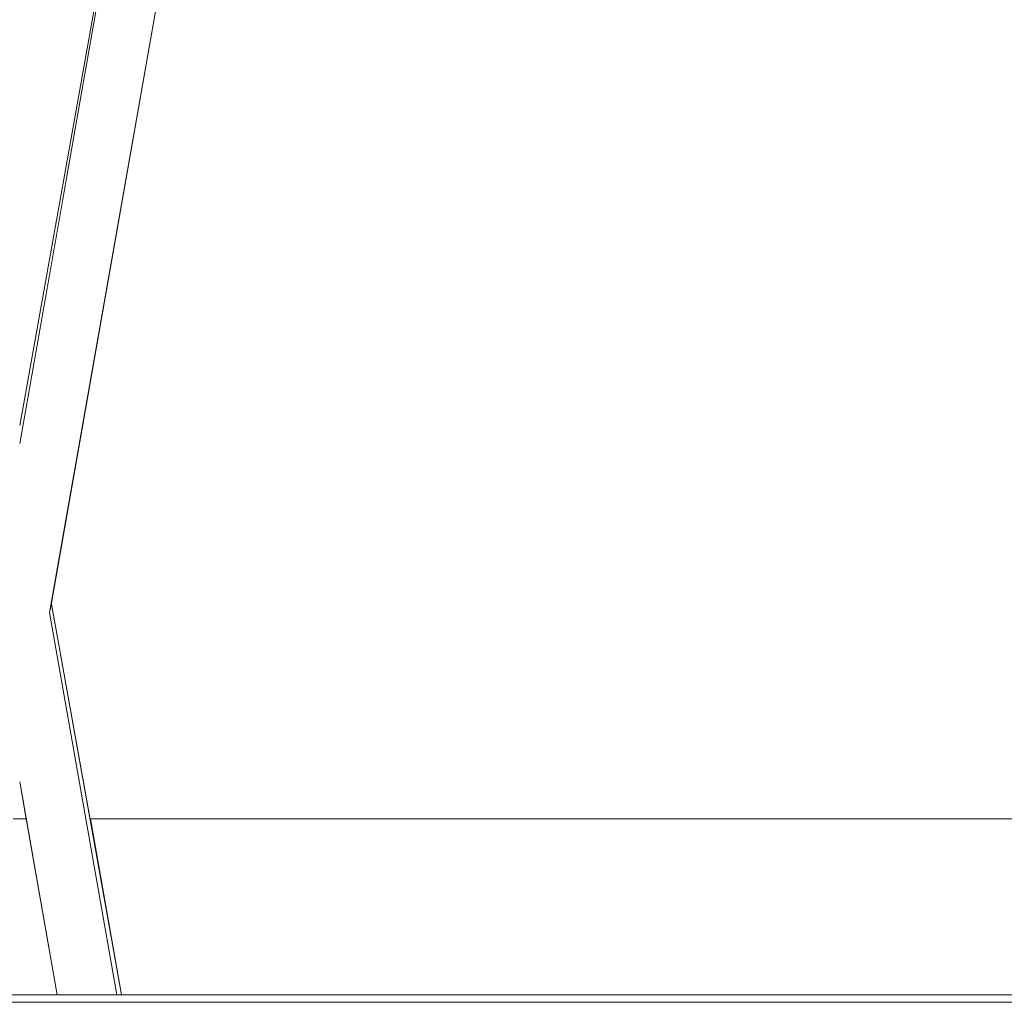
# Model space of a CAD drawing. Header units: millimetres. Extents: x -30280 to 309309, y -17460 to 4378.
# Tile 338 of 656: x 122929 to 123197, y -11436 to -11168. Entities that reach past the tile are written whole.
import ezdxf

# ---------------------------------------------------------------- set-up
doc = ezdxf.new("R2010")
doc.units = ezdxf.units.MM
doc.header["$MEASUREMENT"] = 0
doc.linetypes.add('Wipeout_Contour', pattern=[1000, 0, -1000])
doc.layers.add('P1_PLANTA PRIMERA_3_Nuevo_08_E_Envans secs', color=7, linetype='Continuous')
doc.layers.add('P1_PLANTA PRIMERA_3_Nuevo_09_EI_Mobiliari general', color=7, linetype='Continuous')
for name, color, linetype, lineweight in [('P1_PLANTA PRIMERA_3_Nuevo_08_E_Envans secs_Pluma_Nº__1', 7, 'Continuous', 5), ('P1_PLANTA PRIMERA_3_Nuevo_09_EI_Mobiliari general_Pluma_Nº__1', 7, 'Continuous', 5), ('P1_PLANTA PRIMERA_3_Nuevo_14_PAV_Soft Light Grey 0554_Pluma_Nº__29', 7, 'Continuous', 20)]:
    doc.layers.add(name, color=color, linetype=linetype, lineweight=lineweight)

msp = doc.modelspace()

# ---------------------------------------------------------------- linework, layer by layer
at = {"layer": 'P1_PLANTA PRIMERA_3_Nuevo_14_PAV_Soft Light Grey 0554_Pluma_Nº__29', "color": 7, "linetype": 'Continuous', "lineweight": 20}
msp.add_line((125602.39, -11436.05), (119916.16, -11436.05), dxfattribs=at)

# ---------------------------------------------------------------- wipeouts: each hides what was drawn before it
at = {"color": 254, "linetype": 'Wipeout_Contour', "lineweight": 0, "ltscale": 744380.35708}
msp.add_wipeout([(125602.39, -8989.05), (119928.08, -8989.05), (119928.08, -9336.05), (125456.84, -9336.05), (125456.84, -11434.05), (125602.39, -11434.05)], dxfattribs=at).dxf.layer = 'P1_PLANTA PRIMERA_3_Nuevo_08_E_Envans secs'

# ---------------------------------------------------------------- next in the draw order: wipeouts: each hides what was drawn before it
at = {"color": 254, "linetype": 'Wipeout_Contour', "lineweight": 0, "ltscale": 493827.927032}
msp.add_wipeout([(122918.34, -11434.05), (122938.83, -11434.05), (122930.36, -11386.05), (122926.8, -11386.05)], dxfattribs=at).dxf.layer = 'P1_PLANTA PRIMERA_3_Nuevo_08_E_Envans secs'
at = {"color": 254, "linetype": 'Wipeout_Contour', "lineweight": 0, "ltscale": 494823.663079}
msp.add_wipeout([(122947.76, -11386.05), (122956.36, -11434.05), (123400.81, -11434.05), (123409.4, -11386.05)], dxfattribs=at).dxf.layer = 'P1_PLANTA PRIMERA_3_Nuevo_08_E_Envans secs'

# ---------------------------------------------------------------- next in the draw order: wipeouts: each hides what was drawn before it
at = {"color": 254, "linetype": 'Wipeout_Contour', "lineweight": 0, "ltscale": 13224043.01546531}
msp.add_wipeout([(124316.84, -9376.05), (119928.08, -9376.05), (119928.08, -11281.74), (119970.61, -11044.19), (119971.25, -11041.85), (119975.18, -11019.56), (119953.58, -11019.56), (119953.58, -10963.99), (119967.22, -10537.88), (120389.95, -10537.88), (120403.51, -10963.99), (120403.58, -11019.56), (120381.99, -11019.56), (120385.92, -11041.85), (120386.55, -11044.19), (120428.58, -11278.93), (120470.61, -11044.19), (120471.25, -11041.85), (120475.18, -11019.56), (120453.58, -11019.56), (120453.58, -10963.99), (120467.22, -10537.88), (120889.95, -10537.88), (120903.51, -10963.99), (120903.58, -11019.56), (120881.99, -11019.56), (120885.92, -11041.85), (120886.55, -11044.19), (120928.58, -11278.93), (120970.61, -11044.19), (120971.25, -11041.85), (120975.18, -11019.56), (120953.58, -11019.56), (120953.58, -10963.99), (120967.22, -10537.88), (121389.95, -10537.88), (121403.51, -10963.99), (121403.58, -11019.56), (121381.99, -11019.56), (121385.92, -11041.85), (121386.55, -11044.19), (121428.58, -11278.93), (121470.61, -11044.19), (121471.25, -11041.85), (121475.18, -11019.56), (121453.58, -11019.56), (121453.58, -10963.99), (121467.22, -10537.88), (121889.95, -10537.88), (121903.51, -10963.99), (121903.58, -11019.56), (121881.99, -11019.56), (121885.92, -11041.85), (121886.55, -11044.19), (121928.58, -11278.93), (121970.61, -11044.19), (121971.25, -11041.85), (121975.18, -11019.56), (121953.58, -11019.56), (121953.58, -10963.99), (121967.22, -10537.88), (122389.95, -10537.88), (122403.51, -10963.99), (122403.58, -11019.56), (122381.99, -11019.56), (122385.92, -11041.85), (122386.55, -11044.19), (122428.58, -11278.93), (122470.61, -11044.19), (122471.25, -11041.85), (122475.18, -11019.56), (122453.58, -11019.56), (122453.58, -10963.99), (122467.22, -10537.88), (122889.95, -10537.88), (122903.51, -10963.99), (122903.58, -11019.56), (122881.99, -11019.56), (122885.92, -11041.85), (122886.55, -11044.19), (122928.58, -11278.93), (122970.61, -11044.19), (122971.25, -11041.85), (122975.18, -11019.56), (122953.58, -11019.56), (122953.58, -10963.99), (122967.22, -10537.88), (123389.95, -10537.88), (123403.51, -10963.99), (123403.58, -11019.56), (123381.99, -11019.56), (123385.92, -11041.85), (123386.55, -11044.19), (123428.58, -11278.93), (123470.61, -11044.19), (123471.25, -11041.85), (123475.18, -11019.56), (123453.58, -11019.56), (123453.58, -10963.99), (123467.22, -10537.88), (123889.95, -10537.88), (123903.51, -10963.99), (123903.58, -11019.56), (123881.99, -11019.56), (123885.92, -11041.85), (123886.55, -11044.19), (123947.76, -11386.05), (124316.84, -11386.05)], dxfattribs=at).dxf.layer = 'P1_PLANTA PRIMERA_3_Nuevo_08_E_Envans secs'

# ---------------------------------------------------------------- next in the draw order: wipeouts: each hides what was drawn before it
at = {"color": 254, "linetype": 'Wipeout_Contour', "lineweight": 0, "ltscale": 2968054.458806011}
msp.add_wipeout([(122987.03, -11044.51), (122937.2, -11327.08), (122947.76, -11386.05), (123409.4, -11386.05), (123419.96, -11327.08), (123370.14, -11044.51), (123368.82, -11041.56), (123367.16, -11039.23), (123365.04, -11037.15), (123362.59, -11035.46), (123359.88, -11034.22), (123356.99, -11033.47), (123354.01, -11033.22), (123185.1, -11033.66), (123178.58, -11033.68), (123172.07, -11033.69), (123003.16, -11033.19), (123000.18, -11033.47), (122997.29, -11034.22), (122994.58, -11035.46), (122992.12, -11037.15), (122990.01, -11039.23), (122988.35, -11041.56), (122987.14, -11044.1)], dxfattribs=at).dxf.layer = 'P1_PLANTA PRIMERA_3_Nuevo_08_E_Envans secs'
at = {"color": 254, "linetype": 'Wipeout_Contour', "lineweight": 0, "ltscale": 370363.407196}
msp.add_wipeout([(122928.58, -11375.96), (122926.8, -11386.05), (122930.36, -11386.05)], dxfattribs=at).dxf.layer = 'P1_PLANTA PRIMERA_3_Nuevo_08_E_Envans secs'
at = {"color": 254, "linetype": 'Wipeout_Contour', "lineweight": 0, "ltscale": 617069.509367}
msp.add_wipeout([(122886.38, -11044.5), (122909.06, -11173.08), (122928.58, -11282.14), (122928.58, -11279.86), (122886.43, -11044.45)], dxfattribs=at).dxf.layer = 'P1_PLANTA PRIMERA_3_Nuevo_09_EI_Mobiliari general'

# ---------------------------------------------------------------- next in the draw order: wipeouts: each hides what was drawn before it
at = {"color": 254, "linetype": 'Wipeout_Contour', "lineweight": 0, "ltscale": 370306.003517}
msp.add_wipeout([(122909.06, -11173.08), (122928.58, -11283.82), (122928.58, -11282.14)], dxfattribs=at).dxf.layer = 'P1_PLANTA PRIMERA_3_Nuevo_09_EI_Mobiliari general'
at = {"color": 254, "linetype": 'Wipeout_Contour', "lineweight": 0, "ltscale": 370402.941758}
msp.add_wipeout([(122937.12, -11327.54), (122956.19, -11434.05), (122937.2, -11327.08)], dxfattribs=at).dxf.layer = 'P1_PLANTA PRIMERA_3_Nuevo_09_EI_Mobiliari general'

# ---------------------------------------------------------------- next in the draw order: wipeouts: each hides what was drawn before it
at = {"color": 254, "linetype": 'Wipeout_Contour', "lineweight": 0, "ltscale": 493628.167166}
msp.add_wipeout([(122872, -11008.97), (122928.58, -11329.89), (122928.58, -11321.89), (122873.36, -11008.73)], dxfattribs=at).dxf.layer = 'P1_PLANTA PRIMERA_3_Nuevo_09_EI_Mobiliari general'
at = {"color": 254, "linetype": 'Wipeout_Contour', "lineweight": 0, "ltscale": 370402.393754}
msp.add_wipeout([(122937.12, -11327.54), (122936.92, -11328.69), (122955.78, -11434.05)], dxfattribs=at).dxf.layer = 'P1_PLANTA PRIMERA_3_Nuevo_09_EI_Mobiliari general'

# ---------------------------------------------------------------- next in the draw order: wipeouts: each hides what was drawn before it
at = {"color": 254, "linetype": 'Wipeout_Contour', "lineweight": 0, "ltscale": 493634.320102}
msp.add_wipeout([(122879.4, -11007.67), (122928.58, -11286.6), (122928.58, -11284.52), (122879.75, -11007.6)], dxfattribs=at).dxf.layer = 'P1_PLANTA PRIMERA_3_Nuevo_09_EI_Mobiliari general'
at = {"color": 254, "linetype": 'Wipeout_Contour', "lineweight": 0, "ltscale": 493879.806501}
msp.add_wipeout([(122936.92, -11328.69), (122936.71, -11329.89), (122950.39, -11407.52), (122955.14, -11434.05)], dxfattribs=at).dxf.layer = 'P1_PLANTA PRIMERA_3_Nuevo_09_EI_Mobiliari general'

# ---------------------------------------------------------------- next in the draw order: wipeouts: each hides what was drawn before it
at = {"color": 254, "linetype": 'Wipeout_Contour', "lineweight": 0, "ltscale": 493633.898291}
msp.add_wipeout([(122878.82, -11007.77), (122928.58, -11290), (122928.58, -11286.6), (122879.4, -11007.67)], dxfattribs=at).dxf.layer = 'P1_PLANTA PRIMERA_3_Nuevo_09_EI_Mobiliari general'
at = {"color": 254, "linetype": 'Wipeout_Contour', "lineweight": 0, "ltscale": 493856.976477}
msp.add_wipeout([(122929.99, -11329.89), (122928.58, -11329.89), (122946.95, -11434.05), (122948.36, -11434.05)], dxfattribs=at).dxf.layer = 'P1_PLANTA PRIMERA_3_Nuevo_09_EI_Mobiliari general'

# ---------------------------------------------------------------- next in the draw order: wipeouts: each hides what was drawn before it
at = {"color": 254, "linetype": 'Wipeout_Contour', "lineweight": 0, "ltscale": 493632.498002}
msp.add_wipeout([(122877.06, -11008.08), (122928.58, -11300.28), (122928.58, -11294.6), (122878.03, -11007.91)], dxfattribs=at).dxf.layer = 'P1_PLANTA PRIMERA_3_Nuevo_09_EI_Mobiliari general'
at = {"color": 254, "linetype": 'Wipeout_Contour', "lineweight": 0, "ltscale": 493853.580735}
msp.add_wipeout([(122928.58, -11337.89), (122945.54, -11434.05), (122946.95, -11434.05), (122928.58, -11329.89)], dxfattribs=at).dxf.layer = 'P1_PLANTA PRIMERA_3_Nuevo_09_EI_Mobiliari general'

# ---------------------------------------------------------------- next in the draw order: wipeouts: each hides what was drawn before it
at = {"color": 254, "linetype": 'Wipeout_Contour', "lineweight": 0, "ltscale": 493631.562618}
msp.add_wipeout([(122875.94, -11008.28), (122928.58, -11306.86), (122928.58, -11300.28), (122877.06, -11008.08)], dxfattribs=at).dxf.layer = 'P1_PLANTA PRIMERA_3_Nuevo_09_EI_Mobiliari general'
at = {"color": 254, "linetype": 'Wipeout_Contour', "lineweight": 0, "ltscale": 493852.265661}
msp.add_wipeout([(122928.58, -11337.89), (122928.58, -11345.65), (122944.17, -11434.05), (122945.54, -11434.05)], dxfattribs=at).dxf.layer = 'P1_PLANTA PRIMERA_3_Nuevo_09_EI_Mobiliari general'

# ---------------------------------------------------------------- next in the draw order: wipeouts: each hides what was drawn before it
at = {"color": 254, "linetype": 'Wipeout_Contour', "lineweight": 0, "ltscale": 493630.507067}
msp.add_wipeout([(122874.69, -11008.5), (122928.58, -11314.14), (122928.58, -11306.86), (122875.94, -11008.28)], dxfattribs=at).dxf.layer = 'P1_PLANTA PRIMERA_3_Nuevo_09_EI_Mobiliari general'
at = {"color": 254, "linetype": 'Wipeout_Contour', "lineweight": 0, "ltscale": 493851.009512}
msp.add_wipeout([(122928.58, -11352.93), (122942.89, -11434.05), (122944.17, -11434.05), (122928.58, -11345.65)], dxfattribs=at).dxf.layer = 'P1_PLANTA PRIMERA_3_Nuevo_09_EI_Mobiliari general'

# ---------------------------------------------------------------- next in the draw order: wipeouts: each hides what was drawn before it
at = {"color": 254, "linetype": 'Wipeout_Contour', "lineweight": 0, "ltscale": 370375.661069}
msp.add_wipeout([(122970.61, -11044.19), (122928.58, -11278.93), (122970.73, -11044.45)], dxfattribs=at).dxf.layer = 'P1_PLANTA PRIMERA_3_Nuevo_09_EI_Mobiliari general'
at = {"color": 254, "linetype": 'Wipeout_Contour', "lineweight": 0, "ltscale": 493849.849647}
msp.add_wipeout([(122928.58, -11359.51), (122941.73, -11434.05), (122942.89, -11434.05), (122928.58, -11352.93)], dxfattribs=at).dxf.layer = 'P1_PLANTA PRIMERA_3_Nuevo_09_EI_Mobiliari general'

# ---------------------------------------------------------------- next in the draw order: wipeouts: each hides what was drawn before it
at = {"color": 254, "linetype": 'Wipeout_Contour', "lineweight": 0, "ltscale": 493811.334803}
msp.add_wipeout([(122928.58, -11282.14), (122948.11, -11173.08), (122970.78, -11044.5), (122928.58, -11279.86)], dxfattribs=at).dxf.layer = 'P1_PLANTA PRIMERA_3_Nuevo_09_EI_Mobiliari general'
at = {"color": 254, "linetype": 'Wipeout_Contour', "lineweight": 0, "ltscale": 493848.820155}
msp.add_wipeout([(122928.58, -11365.19), (122940.73, -11434.05), (122941.73, -11434.05), (122928.58, -11359.51)], dxfattribs=at).dxf.layer = 'P1_PLANTA PRIMERA_3_Nuevo_09_EI_Mobiliari general'

# ---------------------------------------------------------------- next in the draw order: wipeouts: each hides what was drawn before it
at = {"color": 254, "linetype": 'Wipeout_Contour', "lineweight": 0, "ltscale": 370345.894039}
msp.add_wipeout([(122928.58, -11283.82), (122948.11, -11173.08), (122928.58, -11282.14)], dxfattribs=at).dxf.layer = 'P1_PLANTA PRIMERA_3_Nuevo_09_EI_Mobiliari general'
at = {"color": 254, "linetype": 'Wipeout_Contour', "lineweight": 0, "ltscale": 493847.951152}
msp.add_wipeout([(122940.73, -11434.05), (122928.58, -11365.19), (122928.58, -11369.79), (122939.91, -11434.05)], dxfattribs=at).dxf.layer = 'P1_PLANTA PRIMERA_3_Nuevo_09_EI_Mobiliari general'

# ---------------------------------------------------------------- next in the draw order: wipeouts: each hides what was drawn before it
at = {"color": 254, "linetype": 'Wipeout_Contour', "lineweight": 0, "ltscale": 493847.26805}
msp.add_wipeout([(122939.91, -11434.05), (122928.58, -11369.79), (122928.58, -11373.19), (122939.32, -11434.05)], dxfattribs=at).dxf.layer = 'P1_PLANTA PRIMERA_3_Nuevo_09_EI_Mobiliari general'

# ---------------------------------------------------------------- next in the draw order: wipeouts: each hides what was drawn before it
at = {"color": 254, "linetype": 'Wipeout_Contour', "lineweight": 0, "ltscale": 493846.79109}
msp.add_wipeout([(122939.32, -11434.05), (122928.58, -11373.19), (122928.58, -11375.26), (122938.95, -11434.05)], dxfattribs=at).dxf.layer = 'P1_PLANTA PRIMERA_3_Nuevo_09_EI_Mobiliari general'

# ---------------------------------------------------------------- next in the draw order: wipeouts: each hides what was drawn before it
at = {"color": 254, "linetype": 'Wipeout_Contour', "lineweight": 0, "ltscale": 493778.211399}
msp.add_wipeout([(122908.81, -11434.05), (122910.22, -11434.05), (122928.58, -11329.89), (122927.17, -11329.89)], dxfattribs=at).dxf.layer = 'P1_PLANTA PRIMERA_3_Nuevo_09_EI_Mobiliari general'
at = {"color": 254, "linetype": 'Wipeout_Contour', "lineweight": 0, "ltscale": 370400.280657}
msp.add_wipeout([(122936.22, -11329.89), (122954.58, -11434.05), (122936.58, -11329.89)], dxfattribs=at).dxf.layer = 'P1_PLANTA PRIMERA_3_Nuevo_09_EI_Mobiliari general'

# ---------------------------------------------------------------- next in the draw order: wipeouts: each hides what was drawn before it
at = {"color": 254, "linetype": 'Wipeout_Contour', "lineweight": 0, "ltscale": 370398.711374}
msp.add_wipeout([(122935.62, -11329.89), (122953.98, -11434.05), (122936.22, -11329.89)], dxfattribs=at).dxf.layer = 'P1_PLANTA PRIMERA_3_Nuevo_09_EI_Mobiliari general'
at = {"color": 254, "linetype": 'Wipeout_Contour', "lineweight": 0, "ltscale": 493787.300309}
msp.add_wipeout([(122911.63, -11434.05), (122913, -11434.05), (122928.58, -11345.65), (122928.58, -11337.89)], dxfattribs=at).dxf.layer = 'P1_PLANTA PRIMERA_3_Nuevo_09_EI_Mobiliari general'

# ---------------------------------------------------------------- next in the draw order: wipeouts: each hides what was drawn before it
at = {"color": 254, "linetype": 'Wipeout_Contour', "lineweight": 0, "ltscale": 493876.958838}
msp.add_wipeout([(122933.8, -11329.89), (122952.17, -11434.05), (122953.17, -11434.05), (122934.81, -11329.89)], dxfattribs=at).dxf.layer = 'P1_PLANTA PRIMERA_3_Nuevo_09_EI_Mobiliari general'
at = {"color": 254, "linetype": 'Wipeout_Contour', "lineweight": 0, "ltscale": 493791.320256}
msp.add_wipeout([(122928.58, -11345.65), (122913, -11434.05), (122914.28, -11434.05), (122928.58, -11352.93)], dxfattribs=at).dxf.layer = 'P1_PLANTA PRIMERA_3_Nuevo_09_EI_Mobiliari general'

# ---------------------------------------------------------------- next in the draw order: wipeouts: each hides what was drawn before it
at = {"color": 254, "linetype": 'Wipeout_Contour', "lineweight": 0, "ltscale": 493872.654883}
msp.add_wipeout([(122933.8, -11329.89), (122932.64, -11329.89), (122951.01, -11434.05), (122952.17, -11434.05)], dxfattribs=at).dxf.layer = 'P1_PLANTA PRIMERA_3_Nuevo_09_EI_Mobiliari general'
at = {"color": 254, "linetype": 'Wipeout_Contour', "lineweight": 0, "ltscale": 493795.028375}
msp.add_wipeout([(122914.28, -11434.05), (122915.44, -11434.05), (122928.58, -11359.51), (122928.58, -11352.93)], dxfattribs=at).dxf.layer = 'P1_PLANTA PRIMERA_3_Nuevo_09_EI_Mobiliari general'

# ---------------------------------------------------------------- next in the draw order: wipeouts: each hides what was drawn before it
at = {"color": 254, "linetype": 'Wipeout_Contour', "lineweight": 0, "ltscale": 493867.78917}
msp.add_wipeout([(122931.36, -11329.89), (122949.73, -11434.05), (122951.01, -11434.05), (122932.64, -11329.89)], dxfattribs=at).dxf.layer = 'P1_PLANTA PRIMERA_3_Nuevo_09_EI_Mobiliari general'
at = {"color": 254, "linetype": 'Wipeout_Contour', "lineweight": 0, "ltscale": 493798.312462}
msp.add_wipeout([(122915.44, -11434.05), (122916.44, -11434.05), (122928.58, -11365.19), (122928.58, -11359.51)], dxfattribs=at).dxf.layer = 'P1_PLANTA PRIMERA_3_Nuevo_09_EI_Mobiliari general'

# ---------------------------------------------------------------- next in the draw order: wipeouts: each hides what was drawn before it
at = {"color": 254, "linetype": 'Wipeout_Contour', "lineweight": 0, "ltscale": 493862.509561}
msp.add_wipeout([(122931.36, -11329.89), (122929.99, -11329.89), (122948.36, -11434.05), (122949.73, -11434.05)], dxfattribs=at).dxf.layer = 'P1_PLANTA PRIMERA_3_Nuevo_09_EI_Mobiliari general'
at = {"color": 254, "linetype": 'Wipeout_Contour', "lineweight": 0, "ltscale": 370352.677664}
msp.add_wipeout([(122916.44, -11434.05), (122928.58, -11369.79), (122928.58, -11365.19)], dxfattribs=at).dxf.layer = 'P1_PLANTA PRIMERA_3_Nuevo_09_EI_Mobiliari general'

# ---------------------------------------------------------------- next in the draw order: linework, layer by layer
at = {"layer": 'P1_PLANTA PRIMERA_3_Nuevo_08_E_Envans secs_Pluma_Nº__1', "color": 7, "linetype": 'Continuous', "lineweight": 5}
msp.add_line((122947.76, -11386.05), (123409.4, -11386.05), dxfattribs=at)

# ---------------------------------------------------------------- next in the draw order: wipeouts: each hides what was drawn before it
at = {"color": 254, "linetype": 'Wipeout_Contour', "lineweight": 0, "ltscale": 493850.936079}
msp.add_wipeout([(122928.58, -11329.89), (122985.17, -11008.97), (122983.8, -11008.73), (122928.58, -11321.89)], dxfattribs=at).dxf.layer = 'P1_PLANTA PRIMERA_3_Nuevo_09_EI_Mobiliari general'
at = {"color": 254, "linetype": 'Wipeout_Contour', "lineweight": 0, "ltscale": 370354.22182}
msp.add_wipeout([(122917.25, -11434.05), (122928.58, -11373.19), (122928.58, -11369.79)], dxfattribs=at).dxf.layer = 'P1_PLANTA PRIMERA_3_Nuevo_09_EI_Mobiliari general'

# ---------------------------------------------------------------- next in the draw order: wipeouts: each hides what was drawn before it
at = {"color": 254, "linetype": 'Wipeout_Contour', "lineweight": 0, "ltscale": 493855.820436}
msp.add_wipeout([(122928.58, -11329.89), (122929.99, -11329.89), (122986.54, -11009.21), (122985.17, -11008.97)], dxfattribs=at).dxf.layer = 'P1_PLANTA PRIMERA_3_Nuevo_09_EI_Mobiliari general'
at = {"color": 254, "linetype": 'Wipeout_Contour', "lineweight": 0, "ltscale": 370355.320051}
msp.add_wipeout([(122917.85, -11434.05), (122928.58, -11375.26), (122928.58, -11373.19)], dxfattribs=at).dxf.layer = 'P1_PLANTA PRIMERA_3_Nuevo_09_EI_Mobiliari general'

# ---------------------------------------------------------------- next in the draw order: linework, layer by layer
at = {"layer": 'P1_PLANTA PRIMERA_3_Nuevo_08_E_Envans secs_Pluma_Nº__1', "color": 7, "linetype": 'Continuous', "lineweight": 5}
msp.add_line((122926.8, -11386.05), (122930.36, -11386.05), dxfattribs=at)
at = {"layer": 'P1_PLANTA PRIMERA_3_Nuevo_09_EI_Mobiliari general_Pluma_Nº__1', "color": 7, "linetype": 'Continuous', "lineweight": 5}
msp.add_line((122938.83, -11434.05), (122928.58, -11375.96), dxfattribs=at)
at = {"layer": 'P1_PLANTA PRIMERA_3_Nuevo_14_PAV_Soft Light Grey 0554_Pluma_Nº__29', "color": 7, "linetype": 'Continuous', "lineweight": 20}
msp.add_line((125602.39, -11434.05), (119924.54, -11434.05), dxfattribs=at)

# ---------------------------------------------------------------- next in the draw order: wipeouts: each hides what was drawn before it
at = {"color": 254, "linetype": 'Wipeout_Contour', "lineweight": 0, "ltscale": 493861.313323}
msp.add_wipeout([(122929.99, -11329.89), (122931.36, -11329.89), (122987.86, -11009.45), (122986.54, -11009.21)], dxfattribs=at).dxf.layer = 'P1_PLANTA PRIMERA_3_Nuevo_09_EI_Mobiliari general'

# ---------------------------------------------------------------- next in the draw order: wipeouts: each hides what was drawn before it
at = {"color": 254, "linetype": 'Wipeout_Contour', "lineweight": 0, "ltscale": 493866.55462}
msp.add_wipeout([(122931.36, -11329.89), (122932.64, -11329.89), (122989.11, -11009.67), (122987.86, -11009.45)], dxfattribs=at).dxf.layer = 'P1_PLANTA PRIMERA_3_Nuevo_09_EI_Mobiliari general'

# ---------------------------------------------------------------- next in the draw order: wipeouts: each hides what was drawn before it
at = {"color": 254, "linetype": 'Wipeout_Contour', "lineweight": 0, "ltscale": 493871.385028}
msp.add_wipeout([(122932.64, -11329.89), (122933.8, -11329.89), (122990.23, -11009.87), (122989.11, -11009.67)], dxfattribs=at).dxf.layer = 'P1_PLANTA PRIMERA_3_Nuevo_09_EI_Mobiliari general'

# ---------------------------------------------------------------- next in the draw order: wipeouts: each hides what was drawn before it
at = {"color": 254, "linetype": 'Wipeout_Contour', "lineweight": 0, "ltscale": 370394.140764}
msp.add_wipeout([(122933.8, -11329.89), (122934.81, -11329.89), (122991.21, -11010.04)], dxfattribs=at).dxf.layer = 'P1_PLANTA PRIMERA_3_Nuevo_09_EI_Mobiliari general'

# ---------------------------------------------------------------- next in the draw order: wipeouts: each hides what was drawn before it
at = {"color": 254, "linetype": 'Wipeout_Contour', "lineweight": 0, "ltscale": 370422.110976}
msp.add_wipeout([(122991.21, -11010.04), (122934.81, -11329.89), (122991.99, -11010.18)], dxfattribs=at).dxf.layer = 'P1_PLANTA PRIMERA_3_Nuevo_09_EI_Mobiliari general'

# ---------------------------------------------------------------- next in the draw order: linework, layer by layer
at = {"layer": 'P1_PLANTA PRIMERA_3_Nuevo_09_EI_Mobiliari general_Pluma_Nº__1', "color": 7, "linetype": 'Continuous', "lineweight": 5}
for p, q in [((122956.36, -11434.05), (122937.2, -11327.08)), ((122955.07, -11434.05), (122936.71, -11329.89))]:
    msp.add_line(p, q, dxfattribs=at)

# ---------------------------------------------------------------- next in the draw order: wipeouts: each hides what was drawn before it
at = {"color": 254, "linetype": 'Wipeout_Contour', "lineweight": 0, "ltscale": 370361.043544}
msp.add_wipeout([(122928.58, -11284.52), (122928.58, -11286.6), (122977.77, -11007.67)], dxfattribs=at).dxf.layer = 'P1_PLANTA PRIMERA_3_Nuevo_09_EI_Mobiliari general'

# ---------------------------------------------------------------- next in the draw order: wipeouts: each hides what was drawn before it
at = {"color": 254, "linetype": 'Wipeout_Contour', "lineweight": 0, "ltscale": 370362.130691}
msp.add_wipeout([(122928.58, -11290), (122978.35, -11007.77), (122928.58, -11286.6)], dxfattribs=at).dxf.layer = 'P1_PLANTA PRIMERA_3_Nuevo_09_EI_Mobiliari general'

# ---------------------------------------------------------------- next in the draw order: wipeouts: each hides what was drawn before it
at = {"color": 254, "linetype": 'Wipeout_Contour', "lineweight": 0, "ltscale": 370363.658932}
msp.add_wipeout([(122928.58, -11290), (122928.58, -11294.6), (122979.13, -11007.91)], dxfattribs=at).dxf.layer = 'P1_PLANTA PRIMERA_3_Nuevo_09_EI_Mobiliari general'

# ---------------------------------------------------------------- next in the draw order: wipeouts: each hides what was drawn before it
at = {"color": 254, "linetype": 'Wipeout_Contour', "lineweight": 0, "ltscale": 370365.58214}
msp.add_wipeout([(122928.58, -11300.28), (122980.11, -11008.08), (122928.58, -11294.6)], dxfattribs=at).dxf.layer = 'P1_PLANTA PRIMERA_3_Nuevo_09_EI_Mobiliari general'

# ---------------------------------------------------------------- next in the draw order: wipeouts: each hides what was drawn before it
at = {"color": 254, "linetype": 'Wipeout_Contour', "lineweight": 0, "ltscale": 493839.11628}
msp.add_wipeout([(122928.58, -11300.28), (122928.58, -11306.86), (122981.23, -11008.28), (122980.11, -11008.08)], dxfattribs=at).dxf.layer = 'P1_PLANTA PRIMERA_3_Nuevo_09_EI_Mobiliari general'

# ---------------------------------------------------------------- next in the draw order: wipeouts: each hides what was drawn before it
at = {"color": 254, "linetype": 'Wipeout_Contour', "lineweight": 0, "ltscale": 493842.784427}
msp.add_wipeout([(122928.58, -11306.86), (122928.58, -11314.14), (122982.48, -11008.5), (122981.23, -11008.28)], dxfattribs=at).dxf.layer = 'P1_PLANTA PRIMERA_3_Nuevo_09_EI_Mobiliari general'

# ---------------------------------------------------------------- next in the draw order: wipeouts: each hides what was drawn before it
at = {"color": 254, "linetype": 'Wipeout_Contour', "lineweight": 0, "ltscale": 493846.764609}
msp.add_wipeout([(122928.58, -11321.89), (122983.8, -11008.73), (122982.48, -11008.5), (122928.58, -11314.14)], dxfattribs=at).dxf.layer = 'P1_PLANTA PRIMERA_3_Nuevo_09_EI_Mobiliari general'

# ---------------------------------------------------------------- next in the draw order: linework, layer by layer
at = {"layer": 'P1_PLANTA PRIMERA_3_Nuevo_09_EI_Mobiliari general_Pluma_Nº__1', "color": 7, "linetype": 'Continuous', "lineweight": 5}
for p, q in [((122928.58, -11283.82), (122977.29, -11007.58)), ((122936.71, -11329.89), (122993.05, -11010.36)), ((122928.58, -11278.93), (122970.61, -11044.19))]:
    msp.add_line(p, q, dxfattribs=at)

doc.saveas('drawing.dxf')
